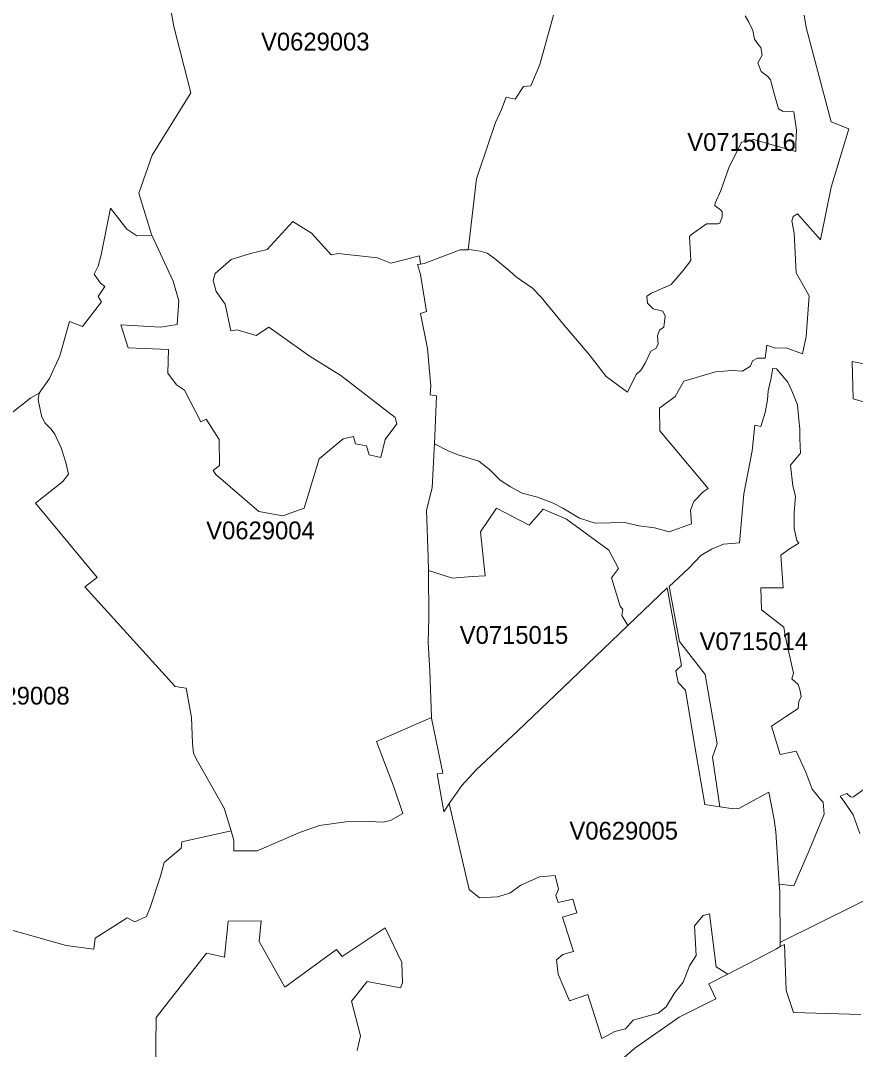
# Model space of a CAD drawing. Extents: x 369010 to 735936, y 6377141 to 6616555.
# Drawn here: x 589023 to 593714, y 6471844 to 6477626 of the extents above; entities that cross this region are included whole.
import ezdxf
from ezdxf.enums import TextEntityAlignment as Align

# ---------------------------------------------------------------- set-up
doc = ezdxf.new("R2010")
doc.units = 0
doc.header["$LTSCALE"] = 40
doc.layers.add('3', color=7, linetype='Continuous', lineweight=13)
doc.layers.add('4', color=7, linetype='Continuous')

msp = doc.modelspace()

# ---------------------------------------------------------------- linework, layer by layer
at = {"layer": '3'}
for points in [[(587814.43, 6474509.31), (589080.37, 6475505.48), (589127.21, 6475531.79), (589184.64, 6475615.04), (589244.06, 6475741.98), (589297.18, 6475935.12), (589371.33, 6475906.82), (589477.09, 6476045.02), (589458.39, 6476074.97), (589496.78, 6476131.08), (589472.78, 6476150.28), (589437.2, 6476201.59), (589458.22, 6476246.27), (589475.6, 6476310.32), (589527.73, 6476572.15), (589620.91, 6476454.14), (589676.02, 6476416.74), (589760.6, 6476420.55), (589758.78, 6476424.35), (589687.77, 6476656.22), (589763.24, 6476870.22), (589979.39, 6477219.43), (589884.23, 6477593.14), (589793.53, 6478096.94)], [(589793.53, 6478096.94), (589884.23, 6477593.14), (589979.39, 6477219.43), (589763.24, 6476870.22), (589687.77, 6476656.22), (589758.78, 6476424.35), (589760.6, 6476420.55), (589879.43, 6476161.2), (589913.03, 6476050.48), (589903.43, 6475917.91), (589809.92, 6475902.19), (589586.15, 6475916.09), (589626.7, 6475786), (589853.28, 6475778.39), (589849.47, 6475644.17), (589898.3, 6475579.29), (589944.47, 6475549.33), (590035.83, 6475370.09), (590065.45, 6475385.98), (590139.27, 6475271.62), (590139.93, 6475125.64), (590105.34, 6475097.51), (590119.41, 6475075.66), (590362.2, 6474867.62), (590496.92, 6474843.46), (590616.58, 6474886.16), (590701.32, 6475163.71), (590835.71, 6475275.09), (590893.31, 6475289), (590903.9, 6475247.45), (590966.79, 6475235.37), (590981.35, 6475185.72), (591047.72, 6475171.16), (591071.72, 6475271.29), (591136.93, 6475360), (591127, 6475394.59), (590822.3, 6475630.93), (590650.68, 6475738.34), (590417.65, 6475903.35), (590347.14, 6475855.35), (590239.73, 6475888.12), (590204.97, 6475882.33), (590171.71, 6476032.61), (590122.55, 6476103.61), (590104.84, 6476166), (590115.93, 6476204.73), (590206.46, 6476283.34), (590314.21, 6476317.77), (590408.05, 6476340.28), (590552.7, 6476496.02), (590657.79, 6476431.47), (590769.01, 6476309.99), (590806.91, 6476317.6), (591029.18, 6476292.45), (591102.83, 6476263.32), (591263.7, 6476303.54), (591269.5, 6476257.86), (591291.51, 6476261.5), (591492.6, 6476337.13), (591537.12, 6476336.8), (591537.61, 6476339.78), (591539.43, 6476353.19), (591584.78, 6476736.99), (591597.52, 6476775.39), (591692.36, 6477052.77), (591725.96, 6477127.08), (591752.11, 6477195.27), (591802.09, 6477184.84), (591848.59, 6477255.18), (591889.81, 6477259.16), (591940.95, 6477379.64), (592016.58, 6477657.19)], [(593094.34, 6477652.23), (593115.69, 6477616.81), (593136.88, 6477570.63), (593147.47, 6477520.98), (593168.82, 6477489.04), (593182.06, 6477473.98), (593189.18, 6477431.45), (593166.17, 6477388.75), (593183.88, 6477339.09), (593221.12, 6477310.79), (593237.01, 6477292.92), (593258.36, 6477207.85), (593281.36, 6477129.73), (593303.54, 6477116.49), (593367.26, 6477112.85), (593382.32, 6477010.9), (593378.84, 6476932.78), (593378.84, 6476890.25), (593141.35, 6476957.61), (593073.99, 6476943.54), (593003.15, 6476798.06), (592956.97, 6476670.29), (592925.03, 6476599.29), (592923.38, 6476586.88), (592926.52, 6476584.4), (592955.15, 6476562.05), (592965.91, 6476551.46), (592965.91, 6476522.99), (592951.68, 6476487.58), (592941.09, 6476483.93), (592877.2, 6476483.93), (592792.13, 6476423.69), (592781.54, 6476412.93), (592788.66, 6476278.21), (592746.12, 6476221.45), (592678.76, 6476143.33), (592568.87, 6476093.68), (592542.22, 6476077.62), (592545.86, 6476038.73), (592577.64, 6476006.79), (592630.93, 6475992.55), (592645, 6475964.09), (592638.05, 6475903.84), (592613.22, 6475886.13), (592602.47, 6475854.19), (592606.11, 6475808.02), (592591.87, 6475783.19), (592563.57, 6475768.96), (592531.63, 6475701.6), (592510.28, 6475662.54), (592481.98, 6475637.71), (592432.33, 6475538.41), (592313.66, 6475625.3), (592218, 6475749.43), (592076.16, 6475916.26), (591948.56, 6476072.33), (591898.91, 6476121.98), (591808.54, 6476184.21), (591769.48, 6476219.63), (591683.92, 6476291.29), (591643.87, 6476318.93), (591605.14, 6476330.02), (591556.65, 6476338.29), (591537.61, 6476339.78), (591537.12, 6476336.8), (591492.6, 6476337.13), (591291.51, 6476261.5), (591269.5, 6476257.86), (591252.61, 6476255.04), (591269.5, 6476198.11), (591304.58, 6475990.73), (591269.66, 6475980.31), (591309.88, 6475783.03), (591328.58, 6475570.85), (591324.44, 6475522.69), (591359.53, 6475517.89), (591347.78, 6475248.12)], [(593425.35, 6477656.2), (593436.27, 6477586.52), (593576.79, 6477057.24), (593676.92, 6477018.18), (593576.79, 6476690.48), (593516.87, 6476393.57), (593387.45, 6476540.21), (593363.12, 6476525.48), (593355.67, 6476501.15), (593369.08, 6476431.3), (593381.33, 6476208.87), (593454.65, 6476079.28), (593436.27, 6475850.72), (593416.74, 6475752.9), (593323.9, 6475787.16), (593262.83, 6475784.68), (593216.49, 6475801.89), (593206.72, 6475728.57), (593162.7, 6475728.57), (593135.88, 6475713.84), (593123.64, 6475684.55), (593079.78, 6475655.26), (593021.19, 6475660.06), (592927.02, 6475651.45), (592748.77, 6475600.14), (592701.11, 6475513.42), (592613.22, 6475447.38), (592615.71, 6475320.28), (592885.64, 6474996.38), (592858.67, 6474976.86), (592805.04, 6474923.07), (592787.83, 6474874.08), (592792.79, 6474798.28), (592668.17, 6474751.94), (592583.93, 6474775.11), (592496.05, 6474787.35), (592417.93, 6474804.4), (592250.6, 6474800.76), (592162.72, 6474830.05), (592069.87, 6474886.32), (592011.28, 6474915.62), (591928.2, 6474947.4), (591841.48, 6474970.57), (591775.61, 6475004.83), (591717.02, 6475044.05), (591658.26, 6475102.64), (591597.36, 6475149.15), (591482.5, 6475185.72), (591428.71, 6475205.42), (591347.78, 6475248.12), (591346.46, 6475217.5), (591336.53, 6475000.36), (591304.58, 6474873.75), (591313.52, 6474609.44), (591315.67, 6474534.63), (591449.56, 6474492.26), (591559.62, 6474501.36), (591633.6, 6474505.83), (591606.46, 6474753.59), (591696.99, 6474886.32), (591881.03, 6474789.84), (591959.48, 6474880.37), (592090.56, 6474824.43), (592328.89, 6474649.32), (592383.34, 6474546.71), (592344.11, 6474495.24), (592392.28, 6474335.2), (592407.34, 6474317.16), (592402.04, 6474281.74), (592434.81, 6474225.8), (592434.98, 6474225.63), (592655.76, 6474437.64), (592736.36, 6474002.37), (592704.91, 6473971.92), (592717.33, 6473905.38), (592758.2, 6473863.51), (592814.14, 6473535.98), (592866.94, 6473220.53), (592951.35, 6473207.95), (592909.81, 6473486.66), (592937.61, 6473562.29), (592868.93, 6473951.39)], [(591347.78, 6475248.12), (591428.71, 6475205.42), (591482.5, 6475185.72), (591597.36, 6475149.15), (591658.26, 6475102.64), (591717.02, 6475044.05), (591775.61, 6475004.83), (591841.48, 6474970.57), (591928.2, 6474947.4), (592011.28, 6474915.62), (592069.87, 6474886.32), (592162.72, 6474830.05), (592250.6, 6474800.76), (592417.93, 6474804.4), (592496.05, 6474787.35), (592583.93, 6474775.11), (592668.17, 6474751.94), (592792.79, 6474798.28), (592787.83, 6474874.08), (592805.04, 6474923.07), (592858.67, 6474976.86), (592885.64, 6474996.38), (592615.71, 6475320.28), (592613.22, 6475447.38), (592701.11, 6475513.42), (592748.77, 6475600.14), (592927.02, 6475651.45), (593021.19, 6475660.06), (593079.78, 6475655.26), (593123.64, 6475684.55), (593135.88, 6475713.84), (593162.7, 6475728.57), (593206.72, 6475728.57), (593216.49, 6475801.89), (593262.83, 6475784.68), (593323.9, 6475787.16), (593416.74, 6475752.9), (593436.27, 6475850.72), (593454.65, 6476079.28), (593381.33, 6476208.87), (593369.08, 6476431.3), (593355.67, 6476501.15), (593363.12, 6476525.48), (593387.45, 6476540.21), (593516.87, 6476393.57), (593576.79, 6476690.48), (593676.92, 6477018.18), (593576.79, 6477057.24), (593436.27, 6477586.52), (593425.35, 6477656.2)], [(592016.58, 6477657.19), (591940.95, 6477379.64), (591889.81, 6477259.16), (591848.59, 6477255.18), (591802.09, 6477184.84), (591752.11, 6477195.27), (591725.96, 6477127.08), (591692.36, 6477052.77), (591597.52, 6476775.39), (591584.78, 6476736.99), (591539.43, 6476353.19), (591537.61, 6476339.78), (591556.65, 6476338.29), (591605.14, 6476330.02), (591643.87, 6476318.93), (591683.92, 6476291.29), (591769.48, 6476219.63), (591808.54, 6476184.21), (591898.91, 6476121.98), (591948.56, 6476072.33), (592076.16, 6475916.26), (592218, 6475749.43), (592313.66, 6475625.3), (592432.33, 6475538.41), (592481.98, 6475637.71), (592510.28, 6475662.54), (592531.63, 6475701.6), (592563.57, 6475768.96), (592591.87, 6475783.19), (592606.11, 6475808.02), (592602.47, 6475854.19), (592613.22, 6475886.13), (592638.05, 6475903.84), (592645, 6475964.09), (592630.93, 6475992.55), (592577.64, 6476006.79), (592545.86, 6476038.73), (592542.22, 6476077.62), (592568.87, 6476093.68), (592678.76, 6476143.33), (592746.12, 6476221.45), (592788.66, 6476278.21), (592781.54, 6476412.93), (592792.13, 6476423.69), (592877.2, 6476483.93), (592941.09, 6476483.93), (592951.68, 6476487.58), (592965.91, 6476522.99), (592965.91, 6476551.46), (592955.15, 6476562.05), (592926.52, 6476584.4), (592923.38, 6476586.88), (592925.03, 6476599.29), (592956.97, 6476670.29), (593003.15, 6476798.06), (593073.99, 6476943.54), (593141.35, 6476957.61), (593378.84, 6476890.25), (593378.84, 6476932.78), (593382.32, 6477010.9), (593367.26, 6477112.85), (593303.54, 6477116.49), (593281.36, 6477129.73), (593258.36, 6477207.85), (593237.01, 6477292.92), (593221.12, 6477310.79), (593183.88, 6477339.09), (593166.17, 6477388.75), (593189.18, 6477431.45), (593182.06, 6477473.98), (593168.82, 6477489.04), (593147.47, 6477520.98), (593136.88, 6477570.63), (593115.69, 6477616.81), (593094.34, 6477652.23)], [(589903.43, 6475917.91), (589913.03, 6476050.48), (589879.43, 6476161.2), (589760.6, 6476420.55), (589676.02, 6476416.74), (589620.91, 6476454.14), (589527.73, 6476572.15), (589475.6, 6476310.32), (589458.22, 6476246.27), (589437.2, 6476201.59), (589472.78, 6476150.28), (589496.78, 6476131.08), (589458.39, 6476074.97), (589477.09, 6476045.02), (589371.33, 6475906.82), (589297.18, 6475935.12), (589244.06, 6475741.98), (589184.64, 6475615.04), (589127.21, 6475531.79)], [(589127.21, 6475531.79), (589121.75, 6475494.22), (589140.29, 6475404.85), (589159.98, 6475364.47), (589195.73, 6475329.38), (589215.43, 6475302.24), (589250.68, 6475224.12), (589277.82, 6475142.69), (589291.56, 6475076.82), (589261.11, 6475036.44), (589106.19, 6474914.46), (589454.08, 6474495.74), (589384.41, 6474444.1), (589891.68, 6473883.87), (589953.08, 6473875.1), (589983.2, 6473709.43), (589988.16, 6473565.93), (589993.96, 6473507.68), (590016.47, 6473464.65), (590166.41, 6473199.67), (590205.8, 6473072.4), (590221.52, 6473017.95), (590220.37, 6472960.35), (590351.94, 6472960.69), (590595.23, 6473064.62), (590701.98, 6473102.85), (590851.27, 6473122.71), (590983.17, 6473125.2), (591057.49, 6473122.05), (591101.84, 6473130.33), (591171.35, 6473169.72), (591121.7, 6473314.04), (591022.4, 6473574.21), (591332.22, 6473708.93), (591321.96, 6473972.91), (591318.82, 6474033.98), (591314.02, 6474131.96), (591317.16, 6474266.68), (591315.67, 6474534.63), (591313.52, 6474609.44), (591304.58, 6474873.75), (591336.53, 6475000.36), (591346.46, 6475217.5), (591347.78, 6475248.12), (591359.53, 6475517.89), (591324.44, 6475522.69), (591328.58, 6475570.85), (591309.88, 6475783.03), (591269.66, 6475980.31), (591304.58, 6475990.73), (591269.5, 6476198.11), (591252.61, 6476255.04), (591269.5, 6476257.86), (591263.7, 6476303.54), (591102.83, 6476263.32), (591029.18, 6476292.45), (590806.91, 6476317.6), (590769.01, 6476309.99), (590657.79, 6476431.47), (590552.7, 6476496.02), (590408.05, 6476340.28), (590314.21, 6476317.77), (590206.46, 6476283.34), (590115.93, 6476204.73), (590104.84, 6476166), (590122.55, 6476103.61), (590171.71, 6476032.61), (590204.97, 6475882.33), (590239.73, 6475888.12), (590347.14, 6475855.35), (590417.65, 6475903.35), (590650.68, 6475738.34), (590822.3, 6475630.93), (591127, 6475394.59), (591136.93, 6475360), (591071.72, 6475271.29), (591047.72, 6475171.16), (590981.35, 6475185.72), (590966.79, 6475235.37), (590903.9, 6475247.45), (590893.31, 6475289), (590835.71, 6475275.09), (590701.32, 6475163.71), (590616.58, 6474886.16), (590496.92, 6474843.46), (590362.2, 6474867.62), (590119.41, 6475075.66), (590105.34, 6475097.51), (590139.93, 6475125.64), (590139.27, 6475271.62), (590065.45, 6475385.98), (590035.83, 6475370.09), (589944.47, 6475549.33), (589898.3, 6475579.29), (589849.47, 6475644.17), (589853.28, 6475778.39), (589626.7, 6475786), (589586.15, 6475916.09), (589809.92, 6475902.19), (589903.43, 6475917.91)], [(593887.11, 6475672.47), (593696.12, 6475709.87), (593700.25, 6475500.01), (593812.3, 6475468.9)], [(593812.3, 6475468.9), (593700.25, 6475500.01), (593696.12, 6475709.87), (593887.11, 6475672.47)], [(592868.93, 6473951.39), (592725.77, 6474137.42), (592667.84, 6474446.25), (592777.4, 6474549.03), (592844.93, 6474620.19), (592905.5, 6474655.94), (592973.03, 6474684.41), (593062.07, 6474691.53), (593087.06, 6474965.93), (593133.24, 6475208.23), (593149.29, 6475352.55), (593181.4, 6475345.43), (593206.22, 6475423.72), (593220.46, 6475495.05), (593224.1, 6475544.87), (593238.33, 6475609.08), (593248.92, 6475673.13), (593270.27, 6475669.66), (593334.32, 6475594.85), (593355.67, 6475544.87), (593387.78, 6475466.58), (593394.9, 6475384.66), (593402.02, 6475331.2), (593402.02, 6475277.74), (593405.66, 6475195.82), (593348.72, 6475127.96), (593362.79, 6475010.45), (593377.19, 6474953.52), (593369.91, 6474860.84), (593369.91, 6474771.8), (593384.31, 6474703.94), (593394.9, 6474689.71), (593337.96, 6474654.12), (593295.26, 6474622.01), (593307.68, 6474438.64), (593183.05, 6474438.64), (593186.69, 6474313.85), (593311.32, 6474217.69), (593318.44, 6474167.71), (593366.43, 6473959.34), (593355.67, 6473927.23), (593391.42, 6473895.12), (593402.02, 6473866.65), (593409.13, 6473827.43), (593394.9, 6473798.96), (593391.42, 6473759.74), (593320.09, 6473713.4), (593241.81, 6473659.94), (593290.8, 6473502.38), (593381.49, 6473520.09), (593434.95, 6473402.58), (593470.53, 6473306.42), (593519.52, 6473246.68), (593531.94, 6473234.26), (593539.05, 6473166.57), (593453.65, 6472961.68), (593368.25, 6472763.9), (593286.16, 6472773.34), (593289.14, 6472728.98), (593291.46, 6472445.97), (593291.95, 6472446.13), (593943.05, 6472770.03)], [(588846.02, 6472550.4), (589279.31, 6472427.93), (589434.22, 6472407.07), (589441.84, 6472470.13), (589622.73, 6472583.5), (589664.93, 6472560.99), (589730.64, 6472591.28), (589751.82, 6472640.93), (589809.09, 6472817.52), (589829.61, 6472894.98), (589924.94, 6472974.42), (589928.25, 6473010.17), (590205.8, 6473072.4), (590166.41, 6473199.67), (590016.47, 6473464.65), (589993.96, 6473507.68), (589988.16, 6473565.93), (589983.2, 6473709.43), (589953.08, 6473875.1), (589891.68, 6473883.87), (589384.41, 6474444.1), (589454.08, 6474495.74), (589106.19, 6474914.46), (589261.11, 6475036.44), (589291.56, 6475076.82), (589277.82, 6475142.69), (589250.68, 6475224.12), (589215.43, 6475302.24), (589195.73, 6475329.38), (589159.98, 6475364.47), (589140.29, 6475404.85), (589121.75, 6475494.22), (589127.21, 6475531.79), (589080.37, 6475505.48), (587814.43, 6474509.31)], [(591332.22, 6473708.93), (591022.4, 6473574.21), (591121.7, 6473314.04), (591171.35, 6473169.72), (591101.84, 6473130.33), (591057.49, 6473122.05), (590983.17, 6473125.2), (590851.27, 6473122.71), (590701.98, 6473102.85), (590595.23, 6473064.62), (590351.94, 6472960.69), (590220.37, 6472960.35), (590221.52, 6473017.95), (590205.8, 6473072.4), (589928.25, 6473010.17), (589924.94, 6472974.42), (589829.61, 6472894.98), (589809.09, 6472817.52), (589751.82, 6472640.93), (589730.64, 6472591.28), (589664.93, 6472560.99), (589622.73, 6472583.5), (589441.84, 6472470.13), (589434.22, 6472407.07), (589279.31, 6472427.93), (588846.02, 6472550.4)], [(592316.14, 6471714.44), (592474.7, 6471850.98), (592723.78, 6472026.08), (592806.53, 6472067.3), (592929.5, 6472127.54), (592890.28, 6472212.28), (592997.03, 6472267.56), (592997.03, 6472267.56), (592930.83, 6472307.61), (592894.25, 6472605.68), (592857.84, 6472596.41), (592810.34, 6472538.49), (592818.61, 6472371.82), (592781.71, 6472314.72), (592745.96, 6472223.03), (592698.29, 6472163.95), (592650.46, 6472084.34), (592604.95, 6472048.43), (592465.26, 6472009.37), (592421.9, 6471959.88), (592362.48, 6471944.49), (592289.33, 6471904.77), (592209.56, 6472153.03), (592107.94, 6472117.61), (592042.9, 6472267.72), (592034.12, 6472347.82), (592069.21, 6472378.28), (592129.29, 6472394.83), (592067.56, 6472586.81), (592147.66, 6472612.3), (592126.64, 6472689.09), (592043.89, 6472669.4), (592030.48, 6472708.62), (592045.05, 6472745.7), (592026.18, 6472820.83), (591938.13, 6472814.38), (591834.03, 6472767.21), (591772.46, 6472722.19), (591703.45, 6472702.33), (591601.33, 6472695.55), (591544.07, 6472742.55), (591432.02, 6473225.99), (591400.91, 6473179.98), (591397.1, 6473201.16), (591364.16, 6473392.65), (591395.61, 6473396.79), (591332.39, 6473705.12), (591332.22, 6473708.93)], [(593769.76, 6473313.21), (593703.4, 6473263.39), (593697.11, 6473261.41), (593686.68, 6473263.39), (593665.99, 6473282.09), (593628.59, 6473267.53), (593653.58, 6473232.28), (593701.25, 6473161.61), (593738.65, 6473057.67)], [(593738.65, 6473057.67), (593701.25, 6473161.61), (593653.58, 6473232.28), (593628.59, 6473267.53), (593665.99, 6473282.09), (593686.68, 6473263.39), (593697.11, 6473261.41), (593703.4, 6473263.39), (593769.76, 6473313.21)], [(593805.02, 6472951.75), (593840.27, 6472933.05), (593892.24, 6472866.51), (593943.05, 6472770.03), (593291.95, 6472446.13)], [(590913.5, 6471837.91), (590933.19, 6471920.49), (590882.88, 6472114.79), (590969.77, 6472226.01), (591157.12, 6472190.43), (591169.7, 6472218.9), (591164.24, 6472332.6), (591071.72, 6472527.89), (590830.58, 6472366.53), (590798.31, 6472406.58), (590507.35, 6472193.91), (590362.87, 6472450.11), (590374.62, 6472565.96), (590188.92, 6472565.46), (590168.07, 6472363.38), (590067.44, 6472384.4), (589784.59, 6472023.6), (589781.28, 6471715.76)], [(589781.28, 6471715.76), (589784.59, 6472023.6), (590067.44, 6472384.4), (590168.07, 6472363.38), (590188.92, 6472565.46), (590374.62, 6472565.96), (590362.87, 6472450.11), (590507.35, 6472193.91), (590798.31, 6472406.58), (590830.58, 6472366.53), (591071.72, 6472527.89), (591164.24, 6472332.6), (591169.7, 6472218.9), (591157.12, 6472190.43), (590969.77, 6472226.01), (590882.88, 6472114.79), (590933.19, 6471920.49), (590913.5, 6471837.91)], [(593291.95, 6472446.13), (593291.46, 6472445.97), (593291.62, 6472422.3), (593314.63, 6472433.89), (593325.55, 6472174.38), (593364.94, 6472052.57), (593743.95, 6472040.98)]]:
    msp.add_lwpolyline(points, dxfattribs=at)
for points in [[(592951.35, 6473207.95), (593027.81, 6473196.53), (593058.76, 6473198.52), (593226.42, 6473290.54), (593257.36, 6473136.29), (593267.13, 6473066.94), (593286.16, 6472773.34), (593368.25, 6472763.9), (593453.65, 6472961.68), (593539.05, 6473166.57), (593531.94, 6473234.26), (593519.52, 6473246.68), (593470.53, 6473306.42), (593434.95, 6473402.58), (593381.49, 6473520.09), (593290.8, 6473502.38), (593241.81, 6473659.94), (593320.09, 6473713.4), (593391.42, 6473759.74), (593394.9, 6473798.96), (593409.13, 6473827.43), (593402.02, 6473866.65), (593391.42, 6473895.12), (593355.67, 6473927.23), (593366.43, 6473959.34), (593318.44, 6474167.71), (593311.32, 6474217.69), (593186.69, 6474313.85), (593183.05, 6474438.64), (593307.68, 6474438.64), (593295.26, 6474622.01), (593337.96, 6474654.12), (593394.9, 6474689.71), (593384.31, 6474703.94), (593369.91, 6474771.8), (593369.91, 6474860.84), (593377.19, 6474953.52), (593362.79, 6475010.45), (593348.72, 6475127.96), (593405.66, 6475195.82), (593402.02, 6475277.74), (593402.02, 6475331.2), (593394.9, 6475384.66), (593387.78, 6475466.58), (593355.67, 6475544.87), (593334.32, 6475594.85), (593270.27, 6475669.66), (593248.92, 6475673.13), (593238.33, 6475609.08), (593224.1, 6475544.87), (593220.46, 6475495.05), (593206.22, 6475423.72), (593181.4, 6475345.43), (593149.29, 6475352.55), (593133.24, 6475208.23), (593087.06, 6474965.93), (593062.07, 6474691.53), (592973.03, 6474684.41), (592905.5, 6474655.94), (592844.93, 6474620.19), (592777.4, 6474549.03), (592667.84, 6474446.25), (592725.77, 6474137.42), (592868.93, 6473951.39), (592937.61, 6473562.29), (592909.81, 6473486.66)], [(591315.67, 6474534.63), (591317.16, 6474266.68), (591314.02, 6474131.96), (591318.82, 6474033.98), (591321.96, 6473972.91), (591332.22, 6473708.93), (591332.39, 6473705.12), (591395.61, 6473396.79), (591364.16, 6473392.65), (591397.1, 6473201.16), (591400.91, 6473179.98), (591432.02, 6473225.99), (591449.4, 6473251.64), (591502.69, 6473327.77), (591582.8, 6473415.66), (591817.31, 6473633.63), (592069.87, 6473875.26), (592434.98, 6474225.63), (592434.81, 6474225.8), (592402.04, 6474281.74), (592407.34, 6474317.16), (592392.28, 6474335.2), (592344.11, 6474495.24), (592383.34, 6474546.71), (592328.89, 6474649.32), (592090.56, 6474824.43), (591959.48, 6474880.37), (591881.03, 6474789.84), (591696.99, 6474886.32), (591606.46, 6474753.59), (591633.6, 6474505.83), (591559.62, 6474501.36), (591449.56, 6474492.26)], [(592434.98, 6474225.63), (592069.87, 6473875.26), (591817.31, 6473633.63), (591582.8, 6473415.66), (591502.69, 6473327.77), (591449.4, 6473251.64), (591432.02, 6473225.99), (591544.07, 6472742.55), (591601.33, 6472695.55), (591703.45, 6472702.33), (591772.46, 6472722.19), (591834.03, 6472767.21), (591938.13, 6472814.38), (592026.18, 6472820.83), (592045.05, 6472745.7), (592030.48, 6472708.62), (592043.89, 6472669.4), (592126.64, 6472689.09), (592147.66, 6472612.3), (592067.56, 6472586.81), (592129.29, 6472394.83), (592069.21, 6472378.28), (592034.12, 6472347.82), (592042.9, 6472267.72), (592107.94, 6472117.61), (592209.56, 6472153.03), (592289.33, 6471904.77), (592362.48, 6471944.49), (592421.9, 6471959.88), (592465.26, 6472009.37), (592604.95, 6472048.43), (592650.46, 6472084.34), (592698.29, 6472163.95), (592745.96, 6472223.03), (592781.71, 6472314.72), (592818.61, 6472371.82), (592810.34, 6472538.49), (592857.84, 6472596.41), (592894.25, 6472605.68), (592930.83, 6472307.61), (592997.03, 6472267.56), (592997.03, 6472267.56), (593051.81, 6472296.02), (593159.72, 6472352.13), (593270.11, 6472409.23), (593291.62, 6472422.3), (593291.46, 6472445.97), (593289.14, 6472728.98), (593286.16, 6472773.34), (593267.13, 6473066.94), (593257.36, 6473136.29), (593226.42, 6473290.54), (593058.76, 6473198.52), (593027.81, 6473196.53), (592951.35, 6473207.95), (592866.94, 6473220.53), (592814.14, 6473535.98), (592758.2, 6473863.51), (592717.33, 6473905.38), (592704.91, 6473971.92), (592736.36, 6474002.37), (592655.76, 6474437.64)]]:
    msp.add_lwpolyline(points, close=True, dxfattribs=at)

# ---------------------------------------------------------------- texts
at = {"layer": '4'}
for s, p in [('V0629003', (590678.85, 6477457.76)), ('V0715016', (593073.98, 6476893.54)), ('V0629004', (590370.91, 6474710.9)), ('V0715015', (591795.2, 6474123.32)), ('V0715014', (593143.06, 6474087.9)), ('V0629008', (588993.79, 6473782.22)), ('V0629005', (592411.82, 6473023.27))]:
    msp.add_text(s, height=100, dxfattribs=at).set_placement(p, align=Align.CENTER)

doc.saveas('drawing.dxf')
